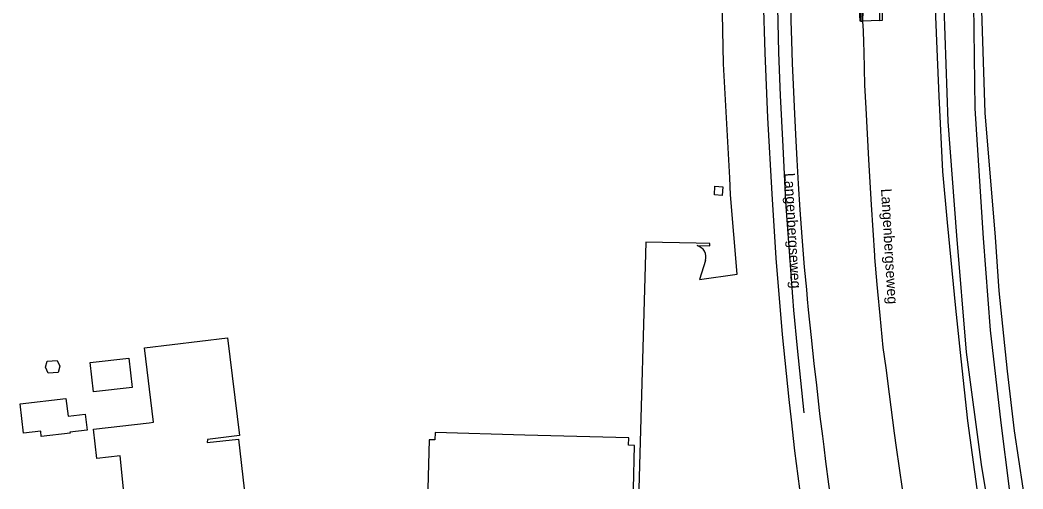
# Model space of a CAD drawing. Extents: x 124000 to 129000, y 395500 to 397503.
# Drawn here: x 124680.5 to 124919.1, y 395500 to 395611.5 of the extents above; entities that cross this region are included whole.
import ezdxf

# ---------------------------------------------------------------- set-up
doc = ezdxf.new("R2010")
doc.units = 0
for name, color, linetype in [('gg-anno-openbare ruimte label', 7, 'Continuous'), ('gx-grn-maaiveld', 7, 'Continuous'), ('gx-knt-lijn weginrichtingselement', 7, 'Continuous')]:
    doc.layers.add(name, color=color, linetype=linetype)

msp = doc.modelspace()

# ---------------------------------------------------------------- linework, layer by layer
at = {"layer": 'gx-grn-maaiveld'}
for p in [(124880.55, 395611.26), (124884.98, 395611.44)]:
    msp.add_line(p, (124881.03, 395611.28), dxfattribs=at)
for points in [[(124910.24, 395500), (124909.3, 395505.84), (124905.66, 395532.52), (124903.37, 395560.27), (124901.35, 395587.39), (124900.39, 395614.66), (124900.3, 395640.75), (124902.6, 395668.91), (124904.58, 395692.13), (124906.86, 395717.63), (124910.33, 395751.95), (124913.08, 395775.06), (124913.48, 395778.51), (124913.76, 395782.04)], [(124915.92, 395500), (124913.96, 395515.68), (124911.42, 395537.74), (124909.72, 395559.61), (124907.72, 395590.49), (124907.45, 395615.24), (124907.47, 395640.05), (124909.43, 395668.3), (124908.88, 395676.1), (124906.17, 395678.75), (124906.79, 395688.82), (124910.09, 395723.35), (124912.34, 395744.79), (124913.02, 395751.16), (124916.39, 395774.09), (124916.72, 395778.18), (124917.42, 395781.56)], [(124886, 395744.87), (124884.85, 395737.05), (124884.24, 395732.99), (124883.74, 395729.63), (124882.43, 395719.73), (124881.72, 395713.39), (124880.89, 395705.43), (124880.14, 395696.9), (124879.69, 395689.67), (124879.37, 395684.96), (124879.18, 395681.58), (124879, 395676.99), (124878.85, 395671.74), (124878.7, 395667.02), (124878.64, 395662.62), (124878.61, 395658.66), (124878.61, 395655.65), (124878.69, 395652.64), (124878.71, 395650.51), (124878.82, 395646.9), (124879.28, 395637.58), (124879.72, 395629.1), (124880.22, 395619.76), (124880.55, 395611.26)], [(124881.03, 395611.28), (124881.02, 395611.39), (124881.16, 395615.57), (124881.25, 395631.64), (124881.44, 395644.68), (124881.83, 395660.88), (124882.49, 395676.94), (124882.75, 395680.01), (124883.09, 395688.76), (124883.75, 395696.02), (124884.43, 395704.26), (124885.24, 395712.36), (124886.13, 395720.04), (124887.76, 395731.9), (124887.87, 395732.59), (124889.56, 395744.11), (124889.61, 395744.48)], [(124893, 395744.11), (124892.91, 395743.49), (124891.77, 395735.7), (124891.26, 395732.22), (124890.56, 395727.41), (124889.52, 395719.55), (124888.68, 395712.17), (124887.79, 395703.58), (124887.16, 395695.79), (124886.63, 395688.32), (124886.21, 395680.19), (124885.86, 395672.5), (124885.57, 395664.03), (124885.37, 395656.53), (124885.23, 395648.1), (124885.19, 395645.56), (124885.12, 395639.77), (124884.92, 395631.71), (124885, 395615.84), (124884.97, 395611.97), (124884.98, 395611.54), (124884.98, 395611.44)], [(124879.57, 395692.48), (124879.4, 395689.85), (124879.14, 395685.83), (124878.92, 395682.54), (124878.84, 395680.22), (124878.63, 395676.51), (124878.52, 395672.61), (124878.4, 395668.75), (124878.36, 395665.12), (124878.3, 395661.77), (124878.31, 395658.72), (124878.31, 395655.72), (124878.4, 395651.16), (124878.53, 395647.68), (124878.54, 395647.5), (124878.73, 395642.92), (124879.09, 395635.96), (124879.41, 395629.8), (124879.67, 395623.9), (124880, 395617.52), (124880.26, 395612.69), (124880.35, 395611.3), (124880.55, 395611.26)], [(124912.2, 395664.7), (124909.09, 395639.02), (124909.16, 395616.19), (124910.08, 395589.47), (124912.48, 395559.85), (124913.39, 395547.08), (124915.37, 395528.02), (124917.01, 395513.8), (124919.1, 395500.19), (124919.13, 395500)], [(124843.57, 395554.31), (124843.12, 395552.79), (124842.15, 395549.82), (124851.16, 395551.08), (124849.56, 395569.92), (124849.34, 395573.96), (124847.88, 395601.09), (124847.34, 395629.08), (124847.52, 395648.43)], [(124884.98, 395611.44), (124885.7, 395611.47), (124885.72, 395613.94), (124885.74, 395615.59), (124885.84, 395617.64), (124886.36, 395624.42), (124886.91, 395631.69), (124887.5, 395639.56), (124887.84, 395644.67), (124888.03, 395647.24)], [(124898.73, 395646.94), (124898.37, 395641.65), (124898.07, 395628.82), (124898, 395620.21), (124898.62, 395604.55), (124899.1, 395593.44), (124899.99, 395575.48), (124901.1, 395563.39), (124903.09, 395542.97), (124904.32, 395530.97), (124905.92, 395516.19), (124908.18, 395500)], [(124847.53, 395569.8), (124845.69, 395569.93), (124845.83, 395571.97), (124847.68, 395571.84), (124847.53, 395569.8)], [(124841.58, 395557.87), (124844.63, 395557.8), (124844.64, 395558.38), (124841.38, 395558.44), (124829.38, 395558.69), (124827.73, 395500)], [(124705.09, 395500), (124704.27, 395507.9), (124698.72, 395507.27), (124697.93, 395514.24), (124711.24, 395515.74), (124712.24, 395515.85), (124710.09, 395533.56), (124729.82, 395535.94), (124732.66, 395512.67), (124725.11, 395511.75), (124725, 395511.05), (124732.48, 395511.87), (124733.77, 395500)], [(124686.95, 395530.38), (124689.31, 395530.56), (124689.91, 395529.18), (124689.53, 395527.72), (124687.16, 395527.54), (124686.57, 395528.92), (124686.95, 395530.38)], [(124706.38, 395531.11), (124707.17, 395524.16), (124697.95, 395523.11), (124697.16, 395530.06), (124706.38, 395531.11)], [(124691.9, 395517.31), (124695.97, 395517.78), (124696.41, 395514.01), (124692.34, 395513.53), (124692.37, 395513.23), (124685.54, 395512.43), (124685.39, 395513.73), (124681.31, 395513.27), (124680.48, 395520.26), (124691.41, 395521.54), (124691.9, 395517.31)], [(124826.43, 395500), (124826.69, 395510.33), (124825.3, 395510.38), (124825.36, 395512.15), (124800.59, 395512.82), (124779.25, 395513.4), (124779.21, 395511.65), (124777.83, 395511.69), (124777.51, 395500)]]:
    msp.add_lwpolyline(points, dxfattribs=at)
msp.add_arc((124840.87, 395555.14), 2.82, 342.8703, 75.4301, dxfattribs=at)
at = {"layer": 'gx-knt-lijn weginrichtingselement'}
for points in [[(124866.05, 395500), (124864.87, 395509.07), (124864.02, 395516.43), (124863.46, 395521.25), (124861.88, 395536.74), (124860.42, 395554.9), (124859.42, 395570.21), (124858.45, 395588.26), (124857.82, 395603.72), (124857.39, 395616.64), (124857.19, 395631.61), (124857.21, 395646.83), (124857.38, 395659.31), (124857.66, 395671.29), (124858.21, 395683.63), (124859.02, 395695.94), (124859.91, 395707.8), (124861.12, 395721.41), (124862.38, 395733.69), (124863.62, 395745.06), (124868.68, 395781.23), (124872.78, 395808.4), (124874.03, 395816.92), (124874.98, 395823.42)], [(124860.61, 395618.16), (124860.98, 395603.82), (124861.36, 395593.59), (124861.97, 395581.45), (124862.66, 395568.28), (124863.52, 395556.46), (124864.32, 395545.69), (124864.5, 395542.51), (124865.39, 395533.51), (124866.99, 395518.12)], [(124873.09, 395500), (124872.93, 395501.12), (124872.24, 395506.53), (124871.81, 395509.98), (124871.49, 395512.52), (124870.91, 395517.25), (124870.74, 395518.65), (124870.06, 395524.7), (124869.47, 395529.82), (124868.8, 395536.04), (124868.12, 395542.56), (124867.89, 395545.15), (124867.69, 395547.43), (124867.17, 395552.75), (124866.59, 395559.93), (124866.09, 395566.36), (124865.69, 395572.52), (124865.37, 395578.3), (124865.06, 395584.27), (124864.75, 395590.87), (124864.52, 395596.18), (124864.3, 395601.18), (124864.11, 395606.66), (124863.98, 395611.32), (124863.88, 395616.55)], [(124890.48, 395500), (124889.05, 395509.88), (124888.6, 395513.29), (124887.37, 395522.56), (124886.54, 395528.78), (124885.9, 395533.61), (124885.12, 395541.21), (124884.59, 395546.92), (124884.43, 395548.65), (124883.85, 395555), (124883.86, 395555.54), (124883.11, 395567.6), (124882.47, 395578.35), (124881.83, 395590.58), (124881.54, 395596.01), (124881.35, 395603.91), (124881.28, 395606.18), (124881.15, 395608.97), (124881.03, 395611.28), (124881.02, 395611.39), (124880.84, 395614.84)]]:
    msp.add_lwpolyline(points, dxfattribs=at)

# ---------------------------------------------------------------- texts
at = {"layer": 'gg-anno-openbare ruimte label'}
for p in [(124862.34, 395575.08), (124885.35, 395571.35)]:
    msp.add_text('Langenbergseweg', height=2.5, rotation=273.3, dxfattribs=at).set_placement(p)

doc.saveas('drawing.dxf')
